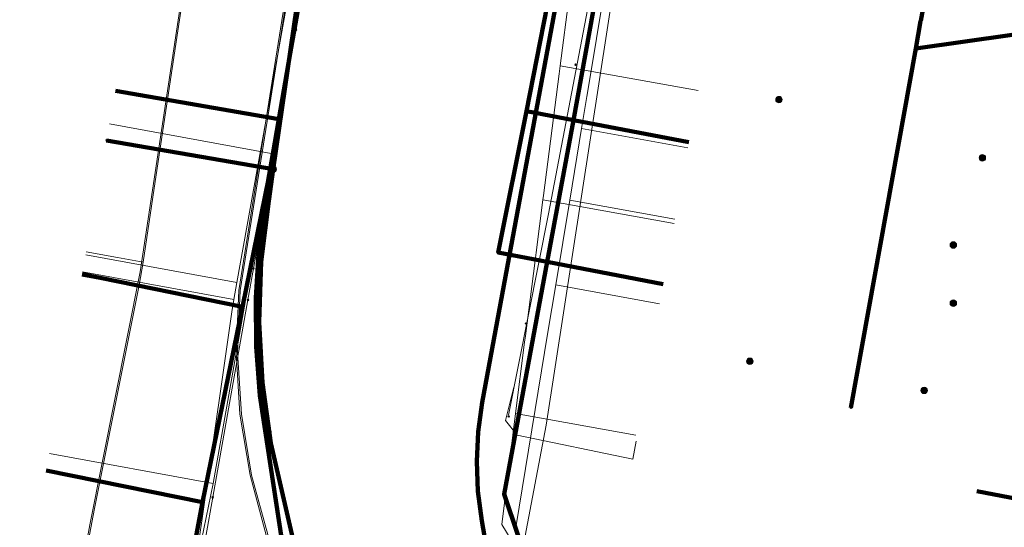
# Model space of a CAD drawing. Extents: x 152558 to 154479, y 462974 to 463683.
# Tile 243 of 638: x 153650 to 153684, y 463343 to 463361. Entities that reach past the tile are written whole.
import ezdxf
from ezdxf.lldxf.tags import DXFTag

# ---------------------------------------------------------------- set-up
doc = ezdxf.new("R2010")
doc.units = 0
doc.header["$LTSCALE"] = 0.2
doc.layers.get('0').update_dxf_attribs({"linetype": 'CONTINUOUS'})
for name, color, linetype, lineweight in [('B-RO-KL-DATA_COAXIAAL_17_ZIGGO BV-G', 90, 'KL-DATA-N', 18), ('B-RO-KL-DATA_COAXIAAL_7_ZIGGO BV-G', 90, 'KL-DATA-N', 18), ('B-RO-KL-DATA_DUCT_ZIGGO BV-G', 90, 'CONTINUOUS', 100), ('B-RO-KL-DATA_HULPSTUK_KPN BV-S', 90, 'CONTINUOUS', 25), ('B-RO-KL-DATA_HULPSTUK_REGGEFIBER OPERATOR BV-S', 90, 'CONTINUOUS', 25), ('B-RO-KL-DATA_KABELBED_KPN BV-G', 90, 'CONTINUOUS', 100), ('B-RO-KL-DATA_KABELBED_ZIGGO BV-G', 90, 'CONTINUOUS', 100), ('B-RO-KL-DATA_REGGEFIBER OPERATOR BV-G', 90, 'KL-DATA-N', 18), ('B-RO-KL-ET_LS_400 V_STEDIN NETBEHEER BV-G', 190, 'KL-LS-N', 18), ('B-RO-KL-ET_LS_GEMEENTE AMERSFOORT-S', 190, 'CONTINUOUS', 25), ('B-RO-KL-ET_MS_10 KV_STEDIN NETBEHEER BV-G', 130, 'KL-MS-N', 18), ('B-RO-KL-GAS_HD_STAAL_114_8 BAR_STEDIN NETBEHEER BV-G', 30, 'KL-GAS-HD-N', 18), ('B-RO-KL-GAS_LD_PE_32_0.1 BAR_STEDIN NETBEHEER BV-G', 50, 'KL-GAS-LD-N', 18), ('B-RO-KL-GAS_LD_PVC_250_0.1 BAR_STEDIN NETBEHEER BV-G', 50, 'KL-GAS-LD-N', 18), ('B-RO-KL-GAS_LD_PVC_63_0.1 BAR_STEDIN NETBEHEER BV-G', 50, 'KL-GAS-LD-N', 18), ('B-RO-KL-WATER_100_VITENS-G', 170, 'KL-WATER-N', 18), ('B-RO-KL-WATER_HULPSTUK_VITENS-S', 170, 'CONTINUOUS', 25)]:
    doc.layers.add(name, color=color, linetype=linetype, lineweight=lineweight)
doc.styles.add('NLCS-ISO', font='NLCS-ISO.ttf')
tags = doc.linetypes.add('KL-DATA-N', pattern='A,4,-1,[101,NLCS.SHX,S=0.5,R=0,X=0,Y=0],-1,4,-1,["D",Standard,S=1,R=0,X=-0.25,Y=-0.5],-1.5', length=12.5).pattern_tags.tags
tags[18] = DXFTag(74, 10)
tags = doc.linetypes.add('KL-GAS-HD-N', pattern='A,4,-1,[69,NLCS.SHX,S=0.5,R=0,X=0,Y=0],-1,4,-1,["H",Standard,S=1,R=0,X=0,Y=-0.5],-2', length=13).pattern_tags.tags
tags[18] = DXFTag(74, 10)
tags = doc.linetypes.add('KL-GAS-LD-N', pattern='A,4,-1,[69,NLCS.SHX,S=0.5,R=0,X=0,Y=0],-1,4,-1,["L",Standard,S=1,R=0,X=0.25,Y=-0.5],-2', length=13).pattern_tags.tags
tags[18] = DXFTag(74, 10)
tags = doc.linetypes.add('KL-LS-N', pattern='A,4,-1,[103,NLCS.SHX,S=0.75,R=0,X=0,Y=0],-1,4,-1,["L",Standard,S=1,R=0,X=0,Y=-0.5],-2', length=13).pattern_tags.tags
tags[18] = DXFTag(74, 10)
tags = doc.linetypes.add('KL-MS-N', pattern='A,4,-1,[103,NLCS.SHX,S=0.75,R=0,X=0,Y=0],-1,4,-1,["M",Standard,S=1,R=0,X=0,Y=-0.5],-2', length=13).pattern_tags.tags
tags[18] = DXFTag(74, 10)
doc.linetypes.add('KL-WATER-N', pattern='A,7,-0.5,[168,NLCS.SHX,S=0.75,R=0,X=0.75,Y=0],-2', length=9.5)

# ---------------------------------------------------------------- blocks, each defined once
blk = doc.blocks.new('SKL-WTB_HULP_OVERIG-SO')
at = {"color": 0, "linetype": 'ByBlock', "lineweight": 18}
for points in [[(-0.14, 0.14), (0.14, -0.14)], [(0.14, 0.14), (-0.14, -0.14)]]:
    blk.add_lwpolyline(points, dxfattribs=at)
at = {"color": 0, "linetype": 'ByBlock', "lineweight": 18, "style": 'NLCS-ISO', "flags": 1}
for tag, p in [('TYPE', (1.5, 0)), ('LABEL', (1.5, -1.5)), ('OMSCHRIJVING', (1.5, -3))]:
    blk.add_attdef(tag, p, '', height=1, dxfattribs=at)
blk = doc.blocks.new('SKL-WTB_HULP_MOF-SO')
at = {"linetype": 'ByBlock', "lineweight": 18}
h = blk.add_hatch(color=0, dxfattribs=at)
h.dxf.hatch_style = 1
h.paths.add_polyline_path([(-0.5625, 0, 1), (0.5625, 0, 1)])
at = {"color": 0, "linetype": 'ByBlock', "lineweight": 18}
blk.add_circle((0, 0), 0.5625, dxfattribs=at)
at = {"color": 0, "linetype": 'ByBlock', "lineweight": 18, "style": 'NLCS-ISO', "flags": 1}
for tag, p in [('TYPE', (1.5, 0)), ('LABEL', (1.5, -1.5)), ('OMSCHRIJVING', (1.5, -3))]:
    blk.add_attdef(tag, p, '', height=1, dxfattribs=at)
blk = doc.blocks.new('SKL-ET_LS_MAST-SO')
for p, q in [((-0.05, 2.07), (0.05, 2.07)), ((-0.05, -2), (0.05, -2))]:
    blk.add_line(p, q)
for points in [[(-0.18, 1.76), (-0.22, 1.76), (-0.22, 1.84), (-0.18, 1.84), (-0.18, 1.79)], [(-0.18, 1.79), (-0.05, 1.79)], [(-0.18, 1.76), (-0.05, 1.76)], [(-0.05, -2), (-0.05, 2.07)], [(0.05, -2), (0.05, 2.07)], [(0.18, 1.92), (0.05, 1.92)], [(0.18, 1.89), (0.05, 1.89)], [(0.18, 1.89), (0.22, 1.89), (0.22, 1.97), (0.18, 1.97), (0.18, 1.92)], [(0.18, 1.63), (0.22, 1.63), (0.22, 1.71), (0.18, 1.71), (0.18, 1.66)], [(-0.18, 1.49), (-0.22, 1.49), (-0.22, 1.57), (-0.18, 1.57), (-0.18, 1.52)], [(-0.18, 1.52), (-0.05, 1.52)], [(-0.18, 1.49), (-0.05, 1.49)], [(0.18, 1.66), (0.05, 1.66)], [(0.18, 1.63), (0.05, 1.63)], [(0.18, 1.39), (0.05, 1.39)], [(0.18, 1.36), (0.05, 1.36)], [(0.18, 1.36), (0.22, 1.36), (0.22, 1.44), (0.18, 1.44), (0.18, 1.39)]]:
    blk.add_lwpolyline(points)

msp = doc.modelspace()

# ---------------------------------------------------------------- linework, layer by layer
at = {"layer": 'B-RO-KL-DATA_COAXIAAL_17_ZIGGO BV-G', "flags": 128}
msp.add_lwpolyline([(153692.318, 463217.369), (153691.727, 463217.476), (153692.485, 463222.255), (153692.831, 463224.434), (153693.319, 463227.507), (153694.569, 463235.388), (153685.267, 463237.104), (153681.377, 463237.822), (153677.139, 463238.604), (153669.119, 463240.084), (153664.023, 463241.024), (153665.618, 463250), (153666.451, 463254.687), (153666.46, 463254.737), (153666.477, 463254.834), (153656.183, 463256.668), (153655.273, 463258.673), (153655.087, 463259.082), (153655.035, 463259.539), (153654.989, 463259.299), (153648.522, 463260.451), (153648.473, 463260.46), (153648.549, 463260.86), (153650.586, 463271.63), (153653.557, 463287.342), (153655.699, 463298.663), (153656.421, 463302.482), (153657.314, 463307.202), (153658.077, 463311.236), (153658.276, 463312.29), (153658.741, 463314.697), (153660.174, 463322.112), (153660.649, 463324.57), (153660.93, 463326.026), (153661.09, 463327.455), (153661.157, 463328.891), (153661.133, 463330.328), (153661.017, 463331.761), (153660.81, 463333.184), (153660.267, 463335.639), (153659.382, 463339.634), (153659.28, 463340.091), (153659.056, 463341.127), (153658.299, 463346.142), (153658.294, 463346.159), (153658.044, 463347.823), (153657.911, 463349.502), (153657.897, 463351.185), (153658, 463352.865), (153658.22, 463354.534), (153658.217, 463354.539), (153658.352, 463355.327), (153658.697, 463357.334), (153659.531, 463362.19), (153659.938, 463364.556), (153659.987, 463364.843), (153660.043, 463365.65), (153659.965, 463366.457), (153659.756, 463367.24), (153659.42, 463367.978), (153658.967, 463368.65), (153660.641, 463378.107), (153660.659, 463378.211), (153661.193, 463378.68), (153661.881, 463379.577), (153661.91, 463379.636), (153662.382, 463380.59), (153662.414, 463380.694), (153663.299, 463385.46), (153664.442, 463391.619), (153665.339, 463396.452), (153666.223, 463401.216), (153666.451, 463402.511), (153666.861, 463404.837), (153667.506, 463408.503), (153668.212, 463412.515), (153676.496, 463411.001), (153681.959, 463409.183), (153682.229, 463409.093), (153682.609, 463408.966), (153682.895, 463408.871), (153683.478, 463412.122), (153683.478, 463412.124), (153684.26, 463416.485), (153685.592, 463423.916), (153685.913, 463425.709), (153686.979, 463431.764), (153687.525, 463434.869), (153687.715, 463435.949), (153689.278, 463444.826), (153689.425, 463445.661), (153691.619, 463458.031), (153694.488, 463474.212), (153695.49, 463473.95), (153697.064, 463473.539), (153697.462, 463473.435), (153697.741, 463473.362), (153697.779, 463473.352), (153704.065, 463471.708), (153708.833, 463470.461), (153710.32, 463470.072), (153711.073, 463469.875), (153713.316, 463469.289), (153713.355, 463469.439), (153718.535, 463468.148), (153720.185, 463467.737), (153721.096, 463467.51), (153721.874, 463467.316), (153721.915, 463467.303), (153723.423, 463466.848), (153723.494, 463466.826), (153728.027, 463465.704), (153731.055, 463464.954), (153731.49, 463464.846), (153735.499, 463463.854), (153735.673, 463463.756), (153735.831, 463463.635), (153735.972, 463463.493), (153736.092, 463463.334), (153736.653, 463463.187), (153736.734, 463463.165), (153737.435, 463462.982), (153737.751, 463462.899), (153737.708, 463462.736), (153737.743, 463462.727), (153737.68, 463462.485), (153737.649, 463462.364), (153737.617, 463462.243), (153737.459, 463461.635), (153737.528, 463461.622)], dxfattribs=at)
at = {"layer": 'B-RO-KL-DATA_COAXIAAL_7_ZIGGO BV-G', "flags": 128}
for points in [[(153666.841, 463413.376), (153666.733, 463412.785), (153668.212, 463412.515), (153667.506, 463408.503), (153666.861, 463404.837), (153666.451, 463402.511), (153666.223, 463401.216), (153665.339, 463396.452), (153664.442, 463391.619), (153663.299, 463385.46), (153662.414, 463380.694), (153662.382, 463380.59), (153661.91, 463379.636), (153661.881, 463379.577), (153661.193, 463378.68), (153660.659, 463378.211), (153660.641, 463378.107), (153658.967, 463368.65), (153659.42, 463367.978), (153659.756, 463367.24), (153659.965, 463366.457), (153660.043, 463365.65), (153659.987, 463364.843), (153659.938, 463364.556), (153659.531, 463362.19), (153658.697, 463357.334), (153658.352, 463355.327), (153657.442, 463350.868), (153656.07, 463344.148), (153655.778, 463342.72), (153654.981, 463338.359), (153650.456, 463339.186)], [(153666.841, 463413.376), (153666.733, 463412.785), (153668.212, 463412.515), (153667.506, 463408.503), (153666.861, 463404.837), (153666.451, 463402.511), (153666.223, 463401.216), (153665.339, 463396.452), (153664.442, 463391.619), (153663.299, 463385.46), (153662.414, 463380.694), (153662.382, 463380.59), (153661.91, 463379.636), (153661.881, 463379.577), (153661.193, 463378.68), (153660.659, 463378.211), (153660.641, 463378.107), (153658.967, 463368.65), (153659.42, 463367.978), (153659.756, 463367.24), (153659.965, 463366.457), (153660.043, 463365.65), (153659.987, 463364.843), (153659.938, 463364.556), (153659.531, 463362.19), (153658.697, 463357.334), (153658.352, 463355.327), (153657.442, 463350.868), (153656.07, 463344.148), (153650.691, 463345.246)], [(153666.841, 463413.376), (153666.733, 463412.785), (153668.212, 463412.515), (153667.506, 463408.503), (153666.861, 463404.837), (153666.451, 463402.511), (153666.223, 463401.216), (153665.339, 463396.452), (153664.442, 463391.619), (153663.299, 463385.46), (153662.414, 463380.694), (153662.382, 463380.59), (153661.91, 463379.636), (153661.881, 463379.577), (153661.193, 463378.68), (153660.659, 463378.211), (153660.641, 463378.107), (153658.967, 463368.65), (153659.42, 463367.978), (153659.756, 463367.24), (153659.965, 463366.457), (153660.043, 463365.65), (153659.987, 463364.843), (153659.938, 463364.556), (153659.531, 463362.19), (153658.697, 463357.334), (153658.352, 463355.327), (153657.442, 463350.868), (153651.925, 463351.995)], [(153666.841, 463413.376), (153666.733, 463412.785), (153668.212, 463412.515), (153667.506, 463408.503), (153666.861, 463404.837), (153666.451, 463402.511), (153666.223, 463401.216), (153665.339, 463396.452), (153664.442, 463391.619), (153663.299, 463385.46), (153662.414, 463380.694), (153662.382, 463380.59), (153661.91, 463379.636), (153661.881, 463379.577), (153661.193, 463378.68), (153660.659, 463378.211), (153660.641, 463378.107), (153658.967, 463368.65), (153659.42, 463367.978), (153659.756, 463367.24), (153659.965, 463366.457), (153660.043, 463365.65), (153659.987, 463364.843), (153659.938, 463364.556), (153659.531, 463362.19), (153658.697, 463357.334), (153653.077, 463358.3)], [(153602.302, 463290.685), (153602.714, 463289.594), (153602.456, 463288.169), (153607.653, 463287.19), (153608.243, 463287.079), (153615.514, 463285.709), (153616.104, 463285.598), (153622.577, 463284.378), (153625.281, 463283.869), (153622.427, 463268.717), (153621.02, 463261.251), (153621.339, 463261.193), (153622.129, 463261.049), (153624.507, 463260.615), (153627.466, 463260.076), (153631.917, 463259.261), (153639.511, 463257.87), (153643.095, 463257.214), (153648.465, 463260.417), (153648.522, 463260.451), (153648.473, 463260.46), (153648.549, 463260.86), (153650.586, 463271.63), (153653.557, 463287.342), (153655.699, 463298.663), (153656.421, 463302.482), (153657.314, 463307.202), (153658.077, 463311.236), (153658.276, 463312.29), (153658.741, 463314.697), (153660.174, 463322.112), (153660.649, 463324.57), (153660.93, 463326.026), (153661.09, 463327.455), (153661.157, 463328.891), (153661.133, 463330.328), (153661.017, 463331.761), (153660.81, 463333.184), (153660.267, 463335.639), (153659.382, 463339.634), (153659.28, 463340.091), (153659.056, 463341.127), (153658.299, 463346.142), (153658.294, 463346.159), (153658.044, 463347.823), (153657.911, 463349.502), (153657.897, 463351.185), (153658, 463352.865), (153658.22, 463354.534), (153658.217, 463354.539), (153658.352, 463355.327), (153658.697, 463357.334), (153659.531, 463362.19), (153659.938, 463364.556), (153659.987, 463364.843), (153660.043, 463365.65), (153659.965, 463366.457), (153659.756, 463367.24), (153659.42, 463367.978), (153658.967, 463368.65), (153660.641, 463378.107), (153660.575, 463378.069), (153659.366, 463377.367), (153658.296, 463377.001), (153657.177, 463376.85), (153655.299, 463377.175), (153647.098, 463378.594), (153612.878, 463384.515), (153608.49, 463385.274), (153605.637, 463385.768), (153599.871, 463390.449), (153595.886, 463393.683), (153592.151, 463396.658), (153591.157, 463397.45), (153583.948, 463395.062), (153583.83, 463394.408), (153582.957, 463389.565), (153582.052, 463384.548), (153581.116, 463379.357), (153580.498, 463375.926), (153580.507, 463375.924), (153576.551, 463371.276), (153575.669, 463370.239), (153573.129, 463367.254), (153572.366, 463366.358), (153571.07, 463364.835), (153570.754, 463365.104), (153567.829, 463361.69), (153568.013, 463361.532), (153566.013, 463359.05), (153563.177, 463355.532), (153562.477, 463354.664), (153560.239, 463352.088), (153558.851, 463350.491), (153557.526, 463349.407), (153556.117, 463348.465), (153554.625, 463347.661), (153553.064, 463347.002), (153551.43, 463346.491), (153551.311, 463346.475), (153550.051, 463346.289), (153550.059, 463346.234), (153550.427, 463341.736), (153550.774, 463337.498), (153552.601, 463335.828), (153555.033, 463333.465), (153557.124, 463328.475), (153563.908, 463310.324), (153574.069, 463308.241)]]:
    msp.add_lwpolyline(points, dxfattribs=at)
at = {"layer": 'B-RO-KL-DATA_DUCT_ZIGGO BV-G', "flags": 128}
for points in [[(153667.411, 463341.56), (153666.441, 463344.427), (153667.921, 463352.423), (153668.832, 463357.294), (153671.838, 463373.958), (153672.585, 463377.718), (153673.814, 463384.549), (153674.673, 463389.476), (153676.246, 463398.498), (153677.303, 463400.033), (153679.206, 463402.739), (153680.18, 463403.987), (153682.229, 463409.093), (153683.478, 463412.122), (153683.478, 463412.124), (153684.26, 463416.485), (153685.592, 463423.916), (153686.979, 463431.764), (153687.525, 463434.869), (153687.715, 463435.949), (153691.619, 463458.031), (153694.488, 463474.212)], [(153693.68, 463466.634), (153692.028, 463457.959), (153687.857, 463435.92), (153687.715, 463435.949), (153687.525, 463434.869), (153686.979, 463431.764), (153685.592, 463423.916), (153684.26, 463416.485), (153683.478, 463412.124), (153683.478, 463412.122), (153682.229, 463409.093), (153680.18, 463403.987), (153679.206, 463402.739), (153677.303, 463400.033), (153676.246, 463398.498), (153674.673, 463389.476), (153673.814, 463384.549), (153672.585, 463377.718), (153671.838, 463373.958), (153668.832, 463357.294), (153667.921, 463352.423), (153666.441, 463344.427), (153667.411, 463341.56)], [(153654.981, 463338.359), (153656.07, 463344.148), (153657.442, 463350.868), (153658.352, 463355.327), (153658.697, 463357.334), (153659.531, 463362.19), (153659.938, 463364.556), (153660.043, 463365.65), (153659.965, 463366.457), (153659.756, 463367.24), (153659.42, 463367.978), (153658.967, 463368.65), (153658.487, 463369.172), (153658.547, 463369.844), (153659.788, 463376.733), (153660.575, 463378.069), (153660.641, 463378.107), (153660.659, 463378.211), (153661.193, 463378.68), (153661.91, 463379.636), (153662.414, 463380.694), (153663.299, 463385.46), (153664.442, 463391.619)]]:
    msp.add_lwpolyline(points, dxfattribs=at)
at = {"layer": 'B-RO-KL-DATA_KABELBED_KPN BV-G', "flags": 128}
for points in [[(153671.153, 463378.529), (153669.337, 463367.282), (153665.693, 463347.583), (153665.552, 463346.571), (153665.501, 463345.549), (153665.542, 463344.528), (153665.673, 463343.514), (153665.857, 463342.462)], [(153683.459, 463376.323), (153682.959, 463373.428), (153681.498, 463364.668), (153680.777, 463360.716)], [(153660.112, 463338.829), (153658.419, 463346.182), (153658.126, 463348.255), (153658.015, 463350.345), (153658.088, 463352.437), (153658.345, 463354.514), (153658.503, 463355.605), (153660.208, 463367.389), (153660.214, 463367.433)], [(153680.777, 463360.716), (153680.773, 463360.694), (153680.605, 463359.763), (153680.605, 463359.762)], [(153680.605, 463359.763), (153680.605, 463359.763), (153685.543, 463360.461), (153689.019, 463359.837), (153690.157, 463359.629)], [(153680.605, 463359.762), (153678.378, 463347.398)], [(153658.503, 463355.605), (153652.766, 463356.599)]]:
    msp.add_lwpolyline(points, dxfattribs=at)
at = {"layer": 'B-RO-KL-DATA_KABELBED_ZIGGO BV-G', "flags": 128}
for points in [[(153672.585, 463377.718), (153671.838, 463373.958), (153668.832, 463357.294)], [(153659.938, 463364.556), (153668.28, 463363.05), (153667.211, 463357.606)], [(153659.531, 463362.19), (153658.697, 463357.334)], [(153658.697, 463357.334), (153653.077, 463358.3)], [(153667.211, 463357.606), (153666.244, 463352.745), (153667.921, 463352.423)], [(153667.211, 463357.606), (153668.832, 463357.294)], [(153658.697, 463357.334), (153658.352, 463355.327)], [(153668.832, 463357.294), (153667.921, 463352.423)], [(153668.832, 463357.294), (153672.799, 463356.532)], [(153658.352, 463355.327), (153657.442, 463350.868)], [(153658.352, 463355.327), (153658, 463352.865), (153657.897, 463351.185), (153657.911, 463349.502), (153658.044, 463347.823), (153659.056, 463341.127), (153660.267, 463335.639)], [(153667.921, 463352.423), (153666.441, 463344.427), (153667.411, 463341.56), (153668.13, 463338.621), (153668.591, 463335.631)], [(153667.921, 463352.423), (153671.914, 463351.655)], [(153657.442, 463350.868), (153651.925, 463351.995)], [(153657.442, 463350.868), (153656.07, 463344.148)], [(153682.713, 463344.537), (153688.873, 463343.353), (153690.103, 463350.201)], [(153656.07, 463344.148), (153650.691, 463345.246)], [(153656.07, 463344.148), (153654.981, 463338.359)]]:
    msp.add_lwpolyline(points, dxfattribs=at)
at = {"layer": 'B-RO-KL-DATA_REGGEFIBER OPERATOR BV-G', "flags": 128}
for points in [[(153669.5, 463335.464), (153668.492, 463334.95), (153666.888, 463334.656), (153660.993, 463334.869), (153659.832, 463334.687), (153657.455, 463334.989), (153654.879, 463334.972), (153655.083, 463337.761), (153655.466, 463340.121), (153656.432, 463344.796), (153657.516, 463350.901), (153658.432, 463356.149), (153659.485, 463361.889), (153659.999, 463365.408), (153659.156, 463368.96), (153657.41, 463370.351), (153657.445, 463370.545), (153658.466, 463376.304), (153660.974, 463377.803), (153662.616, 463379.509), (153663.015, 463381.897), (153664.082, 463388.029), (153665.097, 463393.205), (153665.637, 463395.629), (153666.973, 463402.656), (153668.431, 463410.822), (153668.72, 463411.897), (153675.696, 463410.611), (153677.452, 463415.573), (153678.246, 463419.86), (153679.482, 463427.047), (153680.047, 463430.108), (153681.61, 463438.527), (153683.179, 463447.829), (153686.928, 463469.352), (153687.008, 463469.813)], [(153669.03, 463367.106), (153669.979, 463365.704), (153670.007, 463364.759), (153667.972, 463354.075), (153666.59, 463347.146)], [(153658.432, 463356.149), (153659.485, 463361.889)], [(153652.87, 463357.165), (153658.432, 463356.149)], [(153657.516, 463350.901), (153658.432, 463356.149)], [(153651.912, 463351.925), (153657.516, 463350.901)], [(153656.432, 463344.796), (153657.516, 463350.901)], [(153666.782, 463348.109), (153666.488, 463346.959), (153666.898, 463346.456), (153670.878, 463345.632), (153670.992, 463346.25)], [(153650.797, 463345.826), (153656.432, 463344.796)], [(153655.466, 463340.121), (153656.432, 463344.796)]]:
    msp.add_lwpolyline(points, dxfattribs=at)
at = {"layer": 'B-RO-KL-ET_LS_400 V_STEDIN NETBEHEER BV-G', "flags": 128}
for points in [[(153654.357, 463371.053), (153656.846, 463370.598), (153656.994, 463370.512), (153657.107, 463370.377), (153657.166, 463370.211), (153657.171, 463370.122), (153656.481, 463366.987), (153655.852, 463364.125), (153655.64, 463363.163), (153655.493, 463362.188), (153655.219, 463360.365), (153654.439, 463355.182), (153654.022, 463352.405), (153653.882, 463351.617), (153653.539, 463349.896), (153652.35, 463343.933), (153651.931, 463341.695), (153651.738, 463340.635), (153651.263, 463338.038), (153650.947, 463336.308), (153650.936, 463336.118), (153650.961, 463335.928), (153651.023, 463335.748), (153651.119, 463335.582), (153651.245, 463335.439), (153651.396, 463335.322), (153653.453, 463334.946), (153657.561, 463334.205), (153658.027, 463334.085), (153658.32, 463333.984), (153658.876, 463333.733), (153659.145, 463333.58), (153659.455, 463333.374), (153659.897, 463333.016), (153660.211, 463332.704), (153660.398, 463332.488), (153660.747, 463332.005), (153660.934, 463331.683), (153661.108, 463331.324), (153661.275, 463330.884), (153661.358, 463330.6), (153661.452, 463330.16), (153661.496, 463329.824), (153661.514, 463329.556), (153661.513, 463329.108), (153661.454, 463328.55), (153660.909, 463325.713), (153660.352, 463322.824), (153659.828, 463320.105), (153658.829, 463314.925), (153658.712, 463314.32), (153658.226, 463311.802), (153657.677, 463308.954), (153657.561, 463308.35), (153656.923, 463305.038), (153656.517, 463302.775), (153656.434, 463302.31), (153655.587, 463297.582), (153655.362, 463296.323), (153654.342, 463290.624), (153654.29, 463290.336), (153653.834, 463287.788), (153652.649, 463281.525), (153650.561, 463270.482)], [(153653.995, 463371.068), (153655.248, 463370.839), (153656.837, 463370.549), (153656.825, 463370.553), (153656.908, 463370.513), (153656.981, 463370.457), (153657.041, 463370.388), (153657.085, 463370.308), (153657.113, 463370.22), (153657.121, 463370.128), (153655.591, 463363.174), (153653.922, 463352.074), (153652.188, 463343.376), (153650.898, 463336.317), (153650.886, 463336.115), (153650.913, 463335.914), (153650.979, 463335.723), (153651.082, 463335.548), (153651.216, 463335.397), (153651.377, 463335.275), (153657.134, 463334.222), (153657.31, 463334.199), (153657.551, 463334.156), (153657.733, 463334.115), (153658.012, 463334.037), (153658.302, 463333.937), (153658.515, 463333.851), (153658.853, 463333.689), (153659.119, 463333.537), (153659.19, 463333.49)], [(153668.686, 463361.555), (153668.378, 463359.167), (153668.342, 463358.892), (153667.801, 463354.705), (153667.781, 463354.55), (153667.547, 463352.738), (153667.512, 463352.465), (153667.178, 463349.881), (153667.15, 463349.661), (153666.832, 463347.202), (153666.363, 463343.38), (153666.916, 463342.478), (153666.428, 463340.991), (153667.118, 463337.46), (153667.453, 463335.744), (153667.848, 463333.724), (153660.887, 463334.288), (153659.51, 463334.541), (153659.394, 463333.906), (153659.304, 463333.414)], [(153673.116, 463358.316), (153668.378, 463359.167)], [(153672.29, 463353.736), (153667.781, 463354.55)], [(153652.065, 463352.762), (153653.147, 463352.565)], [(153653.147, 463352.565), (153654.022, 463352.405)], [(153671.916, 463351.669), (153667.512, 463352.465)], [(153651.921, 463351.976), (153653.882, 463351.617)], [(153670.975, 463346.454), (153666.832, 463347.202)]]:
    msp.add_lwpolyline(points, dxfattribs=at)
at = {"layer": 'B-RO-KL-ET_MS_10 KV_STEDIN NETBEHEER BV-G', "flags": 128}
for points in [[(153659.075, 463341.046), (153658.309, 463343.037), (153657.75, 463345.088), (153657.405, 463347.186), (153657.275, 463349.307), (153657.363, 463351.431), (153659.132, 463362.526), (153659.543, 463364.867), (153659.576, 463364.653), (153659.612, 463365.539), (153659.599, 463365.909), (153659.556, 463366.276), (153659.486, 463366.638), (153659.386, 463366.999), (153658.856, 463367.958), (153658.155, 463368.798), (153657.306, 463369.488), (153656.339, 463370.001), (153655.295, 463370.322), (153643.526, 463372.574), (153624.548, 463375.822), (153624.111, 463373.577)], [(153635.874, 463260.785), (153646.141, 463258.564), (153647.998, 463261.994), (153648.215, 463263.284), (153650.998, 463276.711), (153657.745, 463312.392), (153660.649, 463327.419), (153660.859, 463328.598), (153660.918, 463329.794), (153660.826, 463330.989), (153660.586, 463332.162), (153660.198, 463333.295), (153660.048, 463336.373), (153659.027, 463341.032), (153658.261, 463343.021), (153657.701, 463345.077), (153657.355, 463347.18), (153657.225, 463349.307), (153657.313, 463351.436), (153659.083, 463362.534), (153659.546, 463365.173), (153659.54, 463365.22), (153659.547, 463365.174), (153659.562, 463365.539), (153659.549, 463365.905), (153659.507, 463366.268), (153659.437, 463366.627), (153659.339, 463366.98), (153658.815, 463367.93), (153658.12, 463368.762), (153657.278, 463369.446), (153656.32, 463369.955), (153655.283, 463370.273), (153643.517, 463372.525), (153624.588, 463375.765), (153624.16, 463373.568)]]:
    msp.add_lwpolyline(points, dxfattribs=at)
at = {"layer": 'B-RO-KL-GAS_HD_STAAL_114_8 BAR_STEDIN NETBEHEER BV-G', "flags": 128}
msp.add_lwpolyline([(153347.874, 463299.176), (153348.442, 463299.05), (153349.419, 463298.833), (153350.293, 463298.639), (153358.119, 463296.902), (153370.377, 463294.89), (153388.367, 463291.854), (153404.844, 463288.784), (153437.146, 463282.942), (153465.862, 463277.37), (153500, 463271.65), (153586.642, 463255.984), (153651.365, 463244.618), (153652.339, 463250), (153657.914, 463278.29), (153659.867, 463287.148), (153667.194, 463325.79), (153668.067, 463331.705), (153666.354, 463338.703), (153667.888, 463346.808), (153670.326, 463362.567), (153673.383, 463379.168), (153677.138, 463400.068), (153680.22, 463403.93), (153680.672, 463404.367), (153680.699, 463404.393), (153681.391, 463405.062)], dxfattribs=at)
at = {"layer": 'B-RO-KL-GAS_LD_PE_32_0.1 BAR_STEDIN NETBEHEER BV-G', "flags": 128}
for points in [[(153672.761, 463356.348), (153669.109, 463357.006)], [(153672.317, 463353.887), (153668.702, 463354.538)], [(153652.047, 463352.664), (153657.252, 463351.713)], [(153651.939, 463352.074), (153657.146, 463351.122)], [(153671.792, 463350.981), (153668.222, 463351.626)]]:
    msp.add_lwpolyline(points, dxfattribs=at)
at = {"layer": 'B-RO-KL-GAS_LD_PVC_250_0.1 BAR_STEDIN NETBEHEER BV-G', "flags": 128}
msp.add_lwpolyline([(153671.558, 463371.862), (153669.424, 463358.919), (153669.29, 463358.106), (153669.109, 463357.006), (153668.702, 463354.538), (153668.222, 463351.626), (153667.953, 463349.997), (153666.847, 463343.287)], dxfattribs=at)
at = {"layer": 'B-RO-KL-GAS_LD_PVC_63_0.1 BAR_STEDIN NETBEHEER BV-G', "flags": 128}
msp.add_lwpolyline([(153661.11, 463376.088), (153660.921, 463375.149), (153659.764, 463368.861), (153659.734, 463367.872), (153659.759, 463366.781), (153659.695, 463365.48), (153659.522, 463364.455), (153659.284, 463363.097), (153657.706, 463354.256), (153657.252, 463351.713), (153657.146, 463351.122), (153657.071, 463350.7), (153656.705, 463348.136), (153655.91, 463342.556), (153655.646, 463340.703), (153655.235, 463337.784), (153661.234, 463331.649), (153661.307, 463331.488), (153661.232, 463327.804), (153660.584, 463324.456), (153660.389, 463323.45), (153659.637, 463319.559), (153659.219, 463317.399), (153659.01, 463316.321), (153658.711, 463314.772), (153657.443, 463308.086), (153656.975, 463305.725), (153656.704, 463304.363), (153656.217, 463301.914), (153654.99, 463295.679), (153654.52, 463293.296), (153654.36, 463292.485), (153653.661, 463288.949), (153651.197, 463276.027), (153649.922, 463269.583), (153649.191, 463265.778), (153648.658, 463263.002), (153647.882, 463259.5), (153647.807, 463258.833), (153647.746, 463257.887), (153647.859, 463256.804)], dxfattribs=at)
at = {"layer": 'B-RO-KL-WATER_100_VITENS-G', "flags": 128}
msp.add_lwpolyline([(153657.241, 463307.199), (153657.352, 463307.774), (153657.62, 463309.162), (153658.69, 463314.709), (153658.772, 463315.132), (153659.657, 463319.715), (153660.147, 463322.254), (153660.471, 463323.932), (153660.554, 463324.395), (153660.739, 463325.429), (153660.463, 463327.764), (153660.339, 463328.813), (153660.215, 463329.862), (153660.11, 463330.75), (153659.967, 463331.96), (153655.349, 463338.307), (153655.354, 463338.335), (153655.456, 463338.909), (153656.42, 463344.323), (153657.628, 463351.108), (153657.821, 463352.192), (153658.725, 463357.269), (153659.284, 463360.409), (153659.494, 463361.589), (153660.378, 463366.56), (153661.748, 463374.254)], dxfattribs=at)

# ---------------------------------------------------------------- block references
at = {"layer": 'B-RO-KL-DATA_HULPSTUK_KPN BV-S', "xscale": 0.2, "yscale": 0.2, "zscale": 0.2}
for name, p in [('SKL-WTB_HULP_OVERIG-SO', (153680.777, 463360.716)), ('SKL-WTB_HULP_OVERIG-SO', (153680.777, 463360.716)), ('SKL-WTB_HULP_OVERIG-SO', (153680.605, 463359.763)), ('SKL-WTB_HULP_OVERIG-SO', (153680.605, 463359.762)), ('SKL-WTB_HULP_OVERIG-SO', (153680.605, 463359.762)), ('SKL-WTB_HULP_MOF-SO', (153675.9, 463358)), ('SKL-WTB_HULP_OVERIG-SO', (153652.766, 463356.599)), ('SKL-WTB_HULP_MOF-SO', (153682.9, 463356)), ('SKL-WTB_HULP_MOF-SO', (153658.503, 463355.605)), ('SKL-WTB_HULP_OVERIG-SO', (153658.503, 463355.605)), ('SKL-WTB_HULP_MOF-SO', (153681.9, 463353)), ('SKL-WTB_HULP_MOF-SO', (153681.9, 463351)), ('SKL-WTB_HULP_MOF-SO', (153674.9, 463349)), ('SKL-WTB_HULP_MOF-SO', (153680.9, 463348)), ('SKL-WTB_HULP_OVERIG-SO', (153678.378, 463347.398))]:
    msp.add_blockref(name, p, dxfattribs=at)
at = {"layer": 'B-RO-KL-DATA_HULPSTUK_REGGEFIBER OPERATOR BV-S', "xscale": 0.2, "yscale": 0.2, "zscale": 0.2}
for p in [(153668.9, 463359.2), (153667.2, 463350.3), (153666.6, 463347.1)]:
    msp.add_blockref('SKL-WTB_HULP_OVERIG-SO', p, dxfattribs=at)
at = {"layer": 'B-RO-KL-ET_LS_GEMEENTE AMERSFOORT-S', "xscale": 0.2, "yscale": 0.2, "zscale": 0.2}
msp.add_blockref('SKL-ET_LS_MAST-SO', (153658.387, 463346.2), dxfattribs=at)
at = {"layer": 'B-RO-KL-WATER_HULPSTUK_VITENS-S', "xscale": 0.2, "yscale": 0.2, "zscale": 0.2}
for p in [(153659.284, 463360.409), (153658.725, 463357.269), (153657.821, 463352.192), (153657.628, 463351.108), (153656.42, 463344.323)]:
    msp.add_blockref('SKL-WTB_HULP_OVERIG-SO', p, dxfattribs=at)

doc.saveas('drawing.dxf')
